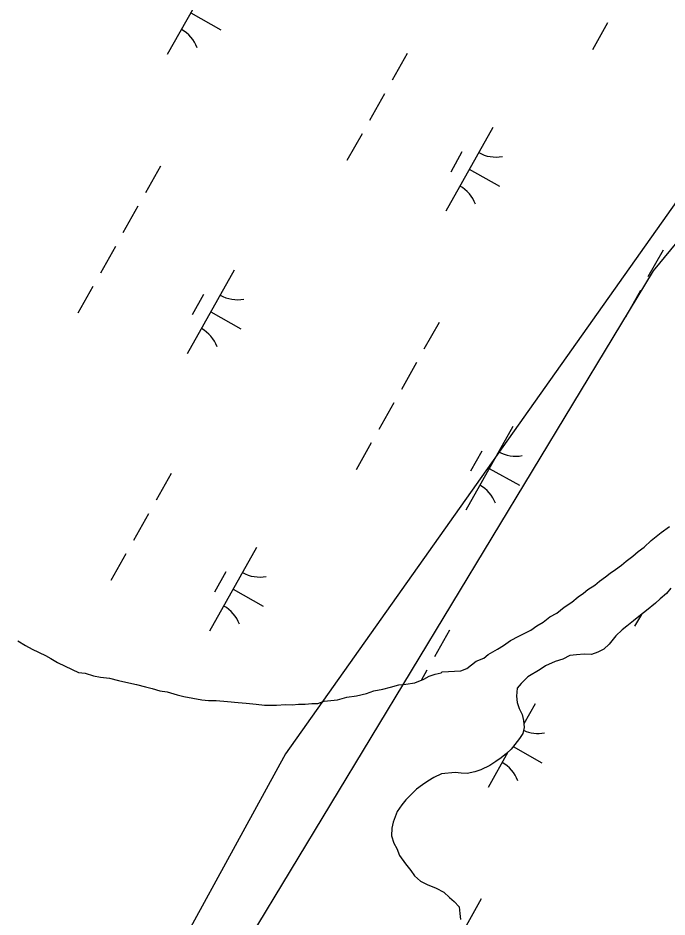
# Model space of a CAD drawing. Extents: x 3913936 to 3933962, y 195330 to 217741.
# Drawn here: x 3926453.4 to 3926791.4, y 210166.4 to 210634.7 of the extents above; entities that cross this region are included whole.
import ezdxf

# ---------------------------------------------------------------- set-up
doc = ezdxf.new("R2010")
doc.units = 0
doc.layers.add('V-UTIL-LINE', color=7, linetype='Continuous')
doc.layers.add('V-WETL-SWMP', color=7, linetype='Continuous')

msp = doc.modelspace()

# ---------------------------------------------------------------- linework, layer by layer
at = {"layer": 'V-UTIL-LINE'}
for points in [[(3928315.82, 212388.13), (3926944.7, 210748.94), (3926592.74, 210251.47), (3926408.93, 209914.99), (3925628.64, 208474.44), (3925139.98, 207727.42), (3924555.96, 206253.65), (3924055.82, 204771.45), (3923484.9, 203858.52), (3922256.01, 202262.65), (3921816.4, 201905.57), (3920704.84, 200345.08), (3920462.44, 200062.72)], [(3928328.32, 212380.93), (3926784.14, 210502.92), (3926424.72, 209908.68), (3925640.45, 208467.64), (3924952.2, 207329.25), (3923971.74, 204752.16), (3923252.9, 203563.68), (3921560.17, 201558.84), (3920397.87, 200112.86)]]:
    msp.add_lwpolyline(points, dxfattribs=at)
at = {"layer": 'V-WETL-SWMP'}
for p, q in [((3926555.7, 210659.19), (3926531.2, 210615.6)), ((3926543.45, 210637.39), (3926559.14, 210628.57)), ((3926760.38, 210632.07), (3926752.54, 210618.12)), ((3926656.12, 210616.16), (3926648.28, 210602.22)), ((3926644.36, 210595.24), (3926636.52, 210581.29)), ((3926700.7, 210577.68), (3926676.2, 210534.09)), ((3926632.6, 210574.32), (3926624.76, 210560.37)), ((3926684.66, 210564.9), (3926678.78, 210554.44)), ((3926527.69, 210557.58), (3926519.85, 210543.64)), ((3926688.45, 210555.89), (3926704.14, 210547.07)), ((3926515.93, 210536.66), (3926508.09, 210522.71)), ((3926504.17, 210515.74), (3926496.33, 210501.79)), ((3926789.36, 210513.73), (3926781.52, 210499.79)), ((3926566.09, 210503.39), (3926541.59, 210459.8)), ((3926492.41, 210494.82), (3926484.57, 210480.87)), ((3926550.06, 210490.61), (3926544.18, 210480.15)), ((3926777.6, 210492.81), (3926769.76, 210478.86)), ((3926553.84, 210481.6), (3926569.53, 210472.78)), ((3926672.69, 210476.07), (3926664.84, 210462.13)), ((3926660.92, 210455.15), (3926653.08, 210441.21)), ((3926649.16, 210434.23), (3926641.32, 210420.28)), ((3926711.09, 210421.88), (3926686.59, 210378.29)), ((3926637.4, 210413.31), (3926629.56, 210399.36)), ((3926695.06, 210409.1), (3926689.17, 210398.64)), ((3926698.84, 210400.09), (3926714.53, 210391.27)), ((3926533.15, 210397.4), (3926525.31, 210383.46)), ((3926521.39, 210376.48), (3926513.55, 210362.54)), ((3926783.19, 210362.51), (3926788.35, 210366.76)), ((3926788.35, 210366.76), (3926792.71, 210369.85)), ((3926779.6, 210359.02), (3926783.19, 210362.51)), ((3926577.72, 210358.92), (3926553.22, 210315.33)), ((3926776.43, 210356.71), (3926779.6, 210359.02)), ((3926509.63, 210355.56), (3926501.79, 210341.61)), ((3926770.08, 210351.69), (3926773.65, 210354.39)), ((3926773.65, 210354.39), (3926776.43, 210356.71)), ((3926764.53, 210347.44), (3926767.7, 210349.76)), ((3926767.7, 210349.76), (3926770.08, 210351.69)), ((3926561.69, 210346.14), (3926555.81, 210335.68)), ((3926756.2, 210341.27), (3926759.37, 210343.58)), ((3926759.37, 210343.58), (3926761.75, 210345.51)), ((3926761.75, 210345.51), (3926764.53, 210347.44)), ((3926750.25, 210337.02), (3926753.82, 210339.33)), ((3926753.82, 210339.33), (3926756.2, 210341.27)), ((3926565.47, 210337.13), (3926581.16, 210328.31)), ((3926745.09, 210333.17), (3926747.87, 210335.09)), ((3926747.87, 210335.09), (3926750.25, 210337.02)), ((3926791.07, 210334.91), (3926787.89, 210332.21)), ((3926793.46, 210337.63), (3926791.07, 210334.91)), ((3926737.95, 210327.76), (3926741.92, 210330.46)), ((3926741.92, 210330.46), (3926745.09, 210333.17)), ((3926785.5, 210329.88), (3926780.74, 210326.02)), ((3926787.89, 210332.21), (3926785.5, 210329.88)), ((3926730.43, 210322.76), (3926733.98, 210324.67)), ((3926733.98, 210324.67), (3926737.95, 210327.76)), ((3926780.74, 210326.02), (3926777.57, 210323.7)), ((3926723.69, 210318.13), (3926726.85, 210320.05)), ((3926726.85, 210320.05), (3926730.43, 210322.76)), ((3926773.99, 210320.61), (3926770.42, 210317.91)), ((3926777.57, 210323.7), (3926773.99, 210320.61)), ((3926778.05, 210324.05), (3926774.56, 210317.85)), ((3926678.14, 210315.89), (3926670.3, 210301.95)), ((3926714.19, 210312.76), (3926720.51, 210315.82)), ((3926720.51, 210315.82), (3926723.69, 210318.13)), ((3926768.04, 210315.98), (3926764.85, 210312.88)), ((3926770.42, 210317.91), (3926768.04, 210315.98)), ((3926709.84, 210310.46), (3926714.19, 210312.76)), ((3926764.85, 210312.88), (3926761.26, 210308.6)), ((3926453.38, 210310.32), (3926457.27, 210307.91)), ((3926457.27, 210307.91), (3926460.78, 210305.9)), ((3926460.78, 210305.9), (3926467.81, 210302.67)), ((3926703.1, 210305.84), (3926706.27, 210307.76)), ((3926706.27, 210307.76), (3926709.84, 210310.46)), ((3926758.48, 210305.89), (3926755.32, 210304.36)), ((3926761.26, 210308.6), (3926758.48, 210305.89)), ((3926467.81, 210302.67), (3926470.54, 210301.06)), ((3926692.02, 210299.7), (3926695.97, 210301.22)), ((3926695.97, 210301.22), (3926698.35, 210303.15)), ((3926698.35, 210303.15), (3926703.1, 210305.84)), ((3926740.76, 210302.59), (3926737.2, 210300.67)), ((3926744.3, 210302.94), (3926740.76, 210302.59)), ((3926748.23, 210303.28), (3926744.3, 210302.94)), ((3926752.16, 210303.22), (3926748.23, 210303.28)), ((3926755.32, 210304.36), (3926752.16, 210303.22)), ((3926470.54, 210301.06), (3926474.05, 210299.05)), ((3926474.05, 210299.05), (3926477.95, 210297.03)), ((3926477.95, 210297.03), (3926484.97, 210293.8)), ((3926687.26, 210295.84), (3926692.02, 210299.7)), ((3926728.12, 210297.26), (3926725.35, 210295.33)), ((3926733.26, 210299.55), (3926728.12, 210297.26)), ((3926737.2, 210300.67), (3926733.26, 210299.55)), ((3926484.97, 210293.8), (3926488.5, 210293.36)), ((3926488.5, 210293.36), (3926492.81, 210292.12)), ((3926492.81, 210292.12), (3926496.33, 210291.29)), ((3926666.38, 210294.97), (3926663.41, 210289.68)), ((3926667.57, 210291.78), (3926670.73, 210292.91)), ((3926670.73, 210292.91), (3926673.88, 210293.66)), ((3926673.88, 210293.66), (3926674.28, 210294.04)), ((3926674.28, 210294.04), (3926684.1, 210294.7)), ((3926684.1, 210294.7), (3926687.26, 210295.84)), ((3926725.35, 210295.33), (3926719.01, 210291.49)), ((3926496.33, 210291.29), (3926501.04, 210290.84)), ((3926501.04, 210290.84), (3926505.73, 210289.6)), ((3926505.73, 210289.6), (3926511.21, 210288.35)), ((3926511.21, 210288.35), (3926515.13, 210287.51)), ((3926515.13, 210287.51), (3926519.83, 210286.27)), ((3926647.46, 210286.15), (3926651.8, 210287.27)), ((3926651.8, 210287.27), (3926655.34, 210287.62)), ((3926655.34, 210287.62), (3926660.06, 210288.34)), ((3926660.06, 210288.34), (3926664.8, 210290.24)), ((3926664.8, 210290.24), (3926667.57, 210291.78)), ((3926715.43, 210288), (3926713.44, 210285.67)), ((3926719.01, 210291.49), (3926715.43, 210288)), ((3926519.83, 210286.27), (3926523.35, 210285.44)), ((3926523.35, 210285.44), (3926527.26, 210284.21)), ((3926527.26, 210284.21), (3926531.18, 210283.76)), ((3926531.18, 210283.76), (3926536.27, 210282.12)), ((3926629.73, 210281.67), (3926634.85, 210282.78)), ((3926634.85, 210282.78), (3926638.8, 210284.3)), ((3926638.8, 210284.3), (3926643.52, 210285.03)), ((3926643.52, 210285.03), (3926647.46, 210286.15)), ((3926713.44, 210285.67), (3926712.99, 210281.36)), ((3926536.27, 210282.12), (3926539.79, 210281.29)), ((3926539.79, 210281.29), (3926549.19, 210279.6)), ((3926549.19, 210279.6), (3926552.72, 210279.16)), ((3926552.72, 210279.16), (3926556.65, 210279.11)), ((3926556.65, 210279.11), (3926562.53, 210278.63)), ((3926562.53, 210278.63), (3926568.03, 210278.17)), ((3926568.03, 210278.17), (3926572.34, 210277.72)), ((3926609.65, 210277.62), (3926612.81, 210278.76)), ((3926612.81, 210278.76), (3926619.89, 210279.45)), ((3926619.89, 210279.45), (3926624.62, 210280.96)), ((3926624.62, 210280.96), (3926629.73, 210281.67)), ((3926712.99, 210281.36), (3926713.34, 210278.21)), ((3926713.34, 210278.21), (3926714.48, 210275.05)), ((3926572.34, 210277.72), (3926577.44, 210277.26)), ((3926577.44, 210277.26), (3926581.75, 210276.81)), ((3926581.75, 210276.81), (3926588.04, 210276.73)), ((3926588.04, 210276.73), (3926592.75, 210277.06)), ((3926592.75, 210277.06), (3926596.29, 210277.01)), ((3926596.29, 210277.01), (3926599.44, 210277.36)), ((3926599.44, 210277.36), (3926602.97, 210277.31)), ((3926602.97, 210277.31), (3926606.51, 210277.66)), ((3926606.51, 210277.66), (3926609.65, 210277.62)), ((3926714.48, 210275.05), (3926716.01, 210271.89)), ((3926722.72, 210277.41), (3926716.91, 210267.08)), ((3926716.01, 210271.89), (3926716.75, 210268.74)), ((3926716.75, 210268.74), (3926717.1, 210265.2)), ((3926717.1, 210265.2), (3926716.27, 210262.07)), ((3926714.66, 210259.34), (3926712.26, 210256.23)), ((3926716.27, 210262.07), (3926714.66, 210259.34)), ((3926712.26, 210256.23), (3926710.27, 210253.9)), ((3926711.33, 210255.14), (3926726.16, 210246.8)), ((3926708.58, 210252.26), (3926698.22, 210233.82)), ((3926707.88, 210251.58), (3926705.1, 210249.26)), ((3926710.27, 210253.9), (3926707.88, 210251.58)), ((3926699.16, 210245.41), (3926694.42, 210243.11)), ((3926702.33, 210247.33), (3926699.16, 210245.41)), ((3926705.1, 210249.26), (3926702.33, 210247.33)), ((3926673.97, 210241.03), (3926670.02, 210239.12)), ((3926681.05, 210241.72), (3926673.97, 210241.03)), ((3926684.18, 210241.29), (3926681.05, 210241.72)), ((3926687.32, 210241.24), (3926684.18, 210241.29)), ((3926691.26, 210241.98), (3926687.32, 210241.24)), ((3926694.42, 210243.11), (3926691.26, 210241.98)), ((3926666.85, 210237.2), (3926664.07, 210235.27)), ((3926670.02, 210239.12), (3926666.85, 210237.2)), ((3926660.9, 210232.95), (3926655.33, 210227.53)), ((3926664.07, 210235.27), (3926660.9, 210232.95)), ((3926655.33, 210227.53), (3926653.33, 210224.81)), ((3926653.33, 210224.81), (3926650.93, 210221.3)), ((3926650.93, 210221.3), (3926648.89, 210215.83)), ((3926648.06, 210212.7), (3926648.01, 210208.77)), ((3926648.89, 210215.83), (3926648.06, 210212.7)), ((3926648.01, 210208.77), (3926649.14, 210204.83)), ((3926649.14, 210204.83), (3926650.67, 210202.06)), ((3926650.67, 210202.06), (3926652.2, 210198.51)), ((3926652.2, 210198.51), (3926655.28, 210194.15)), ((3926655.28, 210194.15), (3926657.98, 210190.58)), ((3926657.98, 210190.58), (3926659.91, 210187.8)), ((3926659.91, 210187.8), (3926663.02, 210185.01)), ((3926663.02, 210185.01), (3926666.53, 210183.39)), ((3926666.53, 210183.39), (3926671.21, 210181.37)), ((3926671.21, 210181.37), (3926675.12, 210179.35)), ((3926675.12, 210179.35), (3926678.22, 210176.56)), ((3926678.22, 210176.56), (3926680.55, 210174.57)), ((3926694.71, 210175.81), (3926686.87, 210161.86)), ((3926680.55, 210174.57), (3926683.26, 210171.78)), ((3926683.26, 210171.78), (3926683.61, 210168.24)), ((3926683.61, 210168.24), (3926683.96, 210165.1))]:
    msp.add_line(p, q, dxfattribs=at)
for centre, start, end in [((3926530.12, 210613.2), 19.8861, 61.4297), ((3926702.19, 210579.85), 239.8861, 281.4297), ((3926675.12, 210531.69), 19.8861, 61.4297), ((3926567.58, 210505.56), 239.8861, 281.4297), ((3926540.51, 210457.4), 19.8861, 61.4297), ((3926712.58, 210424.05), 239.8861, 281.4297), ((3926685.51, 210375.89), 19.8861, 61.4297), ((3926579.21, 210361.09), 239.8861, 281.4297), ((3926552.14, 210312.93), 19.8861, 61.4297), ((3926724.21, 210279.58), 244.7141, 281.4297), ((3926697.14, 210231.42), 19.8861, 61.4297)]:
    msp.add_arc(centre, 17.62, start, end, dxfattribs=at)

doc.saveas('drawing.dxf')
